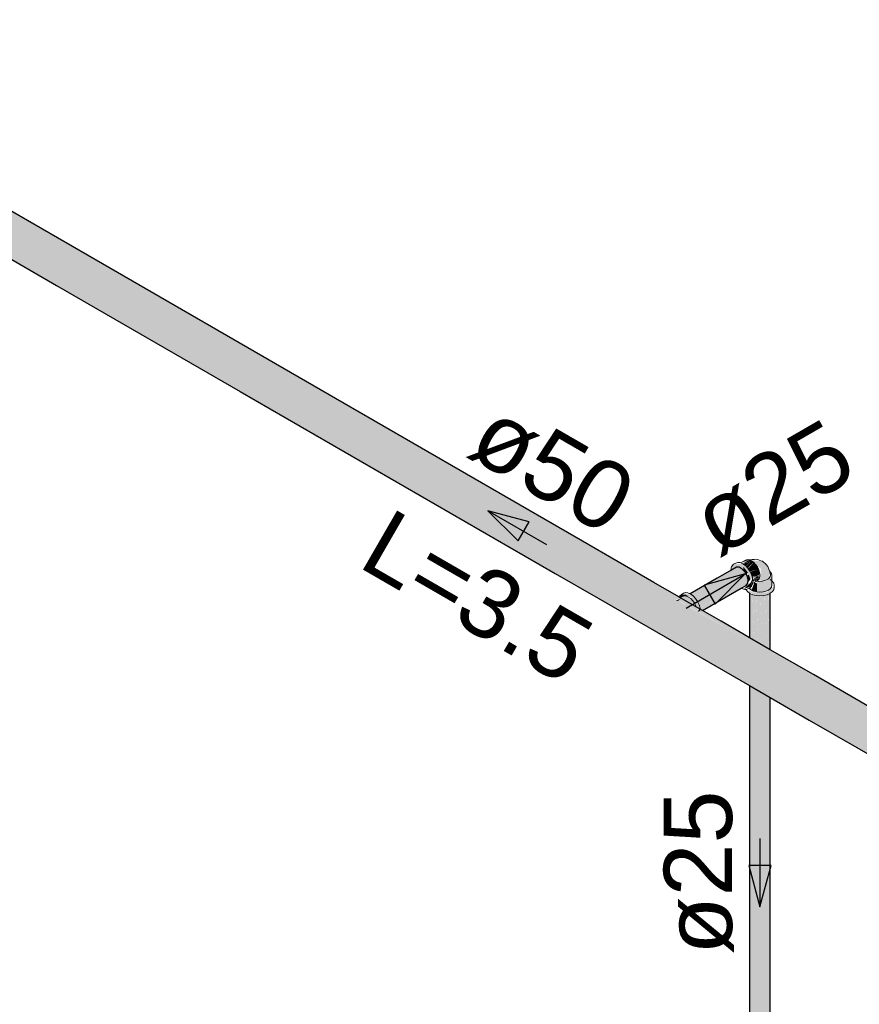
# Model space of a CAD drawing. Header units: millimetres. Extents: x 567 to 934, y -1 to 364.
# Tile 404 of 656: x 757.73 to 760.19, y 13.37 to 16.25. Entities that reach past the tile are written whole.
import ezdxf

# ---------------------------------------------------------------- set-up
doc = ezdxf.new("R2010")
doc.units = ezdxf.units.MM
doc.header["$MEASUREMENT"] = 0
doc.linetypes.add('NULL', pattern=[0])
for name, color, linetype, lineweight in [('AF-Condutos', 140, 'Continuous', 25), ('AF-Conexões', 152, 'Continuous', 18), ('AF-Sentido conduto', 140, 'Continuous', 30), ('AF-Textos conduto', 7, 'Continuous', 9)]:
    doc.layers.add(name, color=color, linetype=linetype, lineweight=lineweight)
doc.styles.add('Arial', font='arial.ttf')

msp = doc.modelspace()

# ---------------------------------------------------------------- hatches: boundary and pattern name
at = {"layer": 'AF-Condutos', "linetype": 'Continuous'}
for points in [[(756.2453, 16.535), (756.2232, 16.5401), (756.2053, 16.532), (756.2423, 16.5106), (756.2627, 16.5007), (756.2053, 16.532), (756.1882, 16.5157), (756.1748, 16.494), (756.1675, 16.4708), (756.1675, 16.45), (756.1748, 16.4353), (762.0829, 13.0242), (762.0796, 13.0367), (762.0931, 13.0767), (761.8414, 13.2238), (762.106, 13.0983), (761.8692, 13.2281), (762.1062, 13.0985), (761.8811, 13.23), (762.1215, 13.1155), (761.9067, 13.2339), (762.1218, 13.1157), (762.1479, 13.101), (762.1658, 13.1092), (761.9411, 13.2392), (761.3339, 13.5895), (760.7851, 13.906), (760.0557, 14.3258), (759.9303, 14.397), (759.8695, 14.432), (759.6559, 14.5535), (759.6522, 14.5571), (759.9303, 14.397), (760.0557, 14.3258), (760.7851, 13.906), (761.3339, 13.5895), (761.9411, 13.2392), (762.1658, 13.1092), (762.1814, 13.1078), (761.9497, 13.2406), (761.9503, 13.2407), (760.056, 14.33), (759.9303, 14.4027), (759.8695, 14.4374), (759.8261, 14.463), (759.6628, 14.5575), (759.7297, 14.5207), (759.5803, 14.6053), (760.056, 14.33), (761.9503, 13.2407), (761.9497, 13.2406), (762.1814, 13.1078)], [(759.6956, 14.5712), (759.7074, 14.5618), (759.8565, 14.6347), (759.8483, 14.6437), (759.831, 14.6494)], [(759.8581, 14.5948), (759.8653, 14.612), (759.8565, 14.6347), (759.7082, 14.5622), (759.721, 14.5413), (759.8289, 14.5942), (759.7245, 14.5307), (759.8397, 14.5895), (759.7286, 14.5239)], [(759.8289, 14.5942), (759.7213, 14.5415), (759.7245, 14.5309)], [(759.8397, 14.5895), (759.7248, 14.5305), (759.7285, 14.5239)], [(759.8447, 14.5874), (759.7289, 14.5237), (759.7261, 14.5186)], [(759.8598, 14.5958), (759.8447, 14.5874), (759.732, 14.522)], [(759.8695, 14.5732), (759.8695, 14.4426), (759.8711, 14.3012)], [(759.8703, 14.4421), (759.8713, 14.4415), (759.8715, 14.5717), (759.8696, 14.5728)], [(759.8715, 14.5719), (759.8715, 14.4414), (759.8742, 14.4398)], [(759.8772, 14.2977), (759.8778, 14.4378), (759.8784, 14.4374), (759.8784, 14.5689), (759.8715, 14.5719)], [(759.8943, 14.4283), (759.9005, 14.4247), (759.9016, 14.5632), (759.8891, 14.5728)], [(759.9296, 14.5724), (759.924, 14.5682), (759.9263, 14.4098), (759.9296, 14.4079)], [(759.9299, 14.4077), (759.9303, 14.5729), (759.9296, 14.5724)], [(759.8784, 14.5689), (759.8784, 14.4374), (759.8827, 14.435)], [(759.8828, 14.4349), (759.8882, 14.4318), (759.889, 14.5642), (759.8786, 14.5688)], [(759.889, 14.5662), (759.8882, 14.4318), (759.8891, 14.4313)], [(759.8891, 14.5661), (759.8891, 14.4313), (759.8942, 14.4283)], [(759.9016, 14.5654), (759.9005, 14.4247), (759.9016, 14.424)], [(759.9017, 14.5639), (759.9017, 14.424), (759.9067, 14.4211)], [(759.9128, 14.4176), (759.9139, 14.5663), (759.9019, 14.5654), (759.9067, 14.4211)], [(759.9139, 14.4169), (759.9139, 14.5668), (759.9128, 14.4176)], [(759.9139, 14.5654), (759.9139, 14.4169), (759.9181, 14.4145)], [(759.9228, 14.4118), (759.9238, 14.5692), (759.9141, 14.5669), (759.9181, 14.4145)], [(759.9238, 14.4112), (759.9238, 14.5698), (759.9228, 14.4118)], [(759.9238, 14.5681), (759.9239, 14.4112), (759.9263, 14.4098)], [(759.7229, 14.5272), (759.7171, 14.5172), (759.7257, 14.5223)], [(759.8715, 12.935), (759.8784, 12.9288), (759.8784, 14.297), (759.8772, 14.2977), (759.8715, 14.4414)], [(759.8891, 14.2908), (759.8882, 14.4318), (759.8873, 14.2919), (759.8784, 14.4374), (759.8784, 12.9288), (759.8891, 12.9248), (759.9139, 12.9256), (759.922, 14.2718)], [(759.8695, 12.9444), (759.8715, 12.935), (759.8715, 14.301), (759.8695, 14.3021)], [(759.9238, 12.9302), (759.9285, 14.268), (759.922, 14.2718), (759.9139, 12.9256)], [(759.9296, 12.9367), (759.9296, 14.2674), (759.9285, 14.268), (759.9238, 12.9302)], [(759.9296, 12.9367), (759.9302, 14.2671), (759.9296, 14.2674)], [(759.9303, 12.9441), (759.9303, 14.267), (759.9302, 14.2671), (759.9297, 12.9555)]]:
    msp.add_hatch(color=151, dxfattribs=at).paths.add_polyline_path(points)
at = {"layer": 'AF-Conexões', "linetype": 'Continuous'}
for points in [[(759.8144, 14.6398), (759.8372, 14.649), (759.8646, 14.6338), (759.8722, 14.6142), (759.8781, 14.6176), (759.8751, 14.6275), (759.8644, 14.6462), (759.8496, 14.6592), (759.8229, 14.6579)], [(759.844, 14.6616), (759.8687, 14.671), (759.8628, 14.6716)], [(759.866, 14.6694), (759.849, 14.6597), (759.8751, 14.6683)], [(759.8751, 14.6683), (759.8501, 14.6589), (759.8539, 14.6561)], [(759.8546, 14.6565), (759.8589, 14.6519), (759.8751, 14.6683)], [(759.8597, 14.6511), (759.8815, 14.6637), (759.8751, 14.6683)], [(759.8606, 14.6516), (759.8644, 14.6462), (759.8815, 14.6637)], [(759.8654, 14.6447), (759.8705, 14.6372), (759.8964, 14.6418), (759.8815, 14.6637)], [(759.9287, 14.6366), (759.923, 14.651), (759.9072, 14.6667), (759.8729, 14.6699), (759.9024, 14.6449), (759.9018, 14.6349), (759.895, 14.6121), (759.9076, 14.6083), (759.9285, 14.6145)], [(759.8514, 14.6403), (759.8605, 14.6273), (759.8646, 14.6338), (759.8514, 14.6503)], [(759.8644, 14.6032), (759.8722, 14.6142), (759.8668, 14.628), (759.8622, 14.6249)], [(759.8749, 14.628), (759.8989, 14.6336), (759.8964, 14.6418), (759.871, 14.6361)], [(759.878, 14.6215), (759.8989, 14.6336), (759.875, 14.628)], [(759.8989, 14.6336), (759.8771, 14.621), (759.8964, 14.6249)], [(759.8514, 14.5846), (759.8751, 14.5935), (759.8782, 14.6167), (759.8732, 14.6048)], [(759.9348, 14.6091), (759.9295, 14.6131), (759.8695, 14.5859)], [(759.8737, 14.5827), (759.9348, 14.6077), (759.8699, 14.5861)], [(759.8755, 14.5819), (759.891, 14.5767), (759.891, 14.6016), (759.8836, 14.6046)], [(759.8882, 14.6191), (759.8785, 14.6135), (759.8964, 14.6181), (759.8964, 14.6238), (759.8778, 14.62)], [(759.8789, 14.6064), (759.8964, 14.6134), (759.8989, 14.6189)], [(759.8792, 14.6075), (759.8989, 14.6189), (759.8796, 14.6127)], [(759.9361, 14.6081), (759.9336, 14.6203), (759.9174, 14.6081), (759.891, 14.6061), (759.891, 14.5767), (759.9295, 14.5791)], [(759.6757, 14.5729), (759.6698, 14.5695), (759.6893, 14.5676), (759.6812, 14.5648), (759.6983, 14.5619), (759.716, 14.5312), (759.7222, 14.5276), (759.722, 14.5391), (759.7113, 14.5578), (759.6965, 14.5708)], [(759.9417, 14.5893), (759.9417, 14.5961), (759.9303, 14.5802), (759.9331, 14.5902), (759.9209, 14.5753), (759.8792, 14.5753), (759.8695, 14.5809), (759.864, 14.5773), (759.8893, 14.5661), (759.9108, 14.5661), (759.9295, 14.5723)], [(759.6697, 14.5579), (759.6529, 14.5504), (759.6588, 14.5498)], [(759.6666, 14.5597), (759.6588, 14.5498), (759.6652, 14.5471), (759.6768, 14.5538), (759.6715, 14.5425), (759.684, 14.5497), (759.6885, 14.547), (759.6775, 14.5362), (759.6826, 14.5288), (759.7014, 14.5396), (759.7097, 14.5348), (759.6906, 14.5674)], [(759.6622, 14.5586), (759.6893, 14.5676), (759.6698, 14.5695)]]:
    msp.add_hatch(color=161, dxfattribs=at).paths.add_polyline_path(points)

# ---------------------------------------------------------------- linework, layer by layer
at = {"layer": 'AF-Condutos'}
for p, q in [((757.9727, 15.5377), (757.4379, 15.8465)), ((757.3558, 15.7534), (757.8383, 15.4748)), ((758.5682, 15.1939), (757.9727, 15.5377)), ((757.8383, 15.4748), (758.3764, 15.1642)), ((759.3799, 14.7252), (758.5682, 15.1939)), ((758.3764, 15.1642), (759.3, 14.6309)), ((759.5891, 14.6045), (759.3799, 14.7252)), ((759.3, 14.6309), (759.4257, 14.5583)), ((759.8112, 14.6379), (759.775, 14.6171)), ((759.8126, 14.6387), (759.8112, 14.6379)), ((759.8142, 14.6397), (759.8126, 14.6387)), ((759.8144, 14.6398), (759.8142, 14.6397)), ((759.831, 14.6494), (759.8144, 14.6398)), ((759.8393, 14.6489), (759.831, 14.6494)), ((759.8483, 14.6437), (759.8393, 14.6489)), ((759.8565, 14.6347), (759.8483, 14.6437)), ((759.8625, 14.6235), (759.8565, 14.6347)), ((759.6621, 14.5623), (759.5891, 14.6045)), ((759.775, 14.6171), (759.6956, 14.5712)), ((759.8598, 14.5958), (759.8643, 14.6022)), ((759.8653, 14.612), (759.8625, 14.6235)), ((759.8643, 14.6022), (759.8653, 14.612)), ((759.732, 14.522), (759.8451, 14.5873)), ((759.8451, 14.5873), (759.8598, 14.5958)), ((759.8695, 14.5732), (759.8695, 14.4426)), ((759.9303, 14.4075), (759.9303, 14.5729)), ((759.4257, 14.5583), (759.8695, 14.3021)), ((759.6635, 14.5615), (759.6621, 14.5623)), ((759.732, 14.522), (759.6635, 14.5615)), ((759.786, 14.4908), (759.732, 14.522)), ((759.8501, 14.4538), (759.786, 14.4908)), ((759.8695, 14.4426), (759.8501, 14.4538)), ((759.9303, 14.4075), (759.8695, 14.4426)), ((760.0565, 14.3346), (759.9303, 14.4075)), ((760.7897, 13.9113), (760.0565, 14.3346)), ((759.8695, 14.3021), (759.8695, 12.9571)), ((759.8695, 14.3021), (759.9303, 14.267)), ((759.9303, 12.9546), (759.9303, 14.267)), ((759.9303, 14.267), (760.0444, 14.2012)), ((760.0444, 14.2012), (760.7076, 13.8182))]:
    msp.add_line(p, q, dxfattribs=at)
at = {"layer": 'AF-Conexões'}
for p, q in [((759.8229, 14.6579), (759.8183, 14.6535)), ((759.8288, 14.6613), (759.8229, 14.6579)), ((759.8349, 14.6632), (759.8288, 14.6613)), ((759.842, 14.6625), (759.8349, 14.6632)), ((759.8435, 14.6618), (759.842, 14.6625)), ((759.8577, 14.67), (759.8435, 14.6618)), ((759.8496, 14.6592), (759.8435, 14.6618)), ((759.8573, 14.6537), (759.8496, 14.6592)), ((759.8628, 14.6716), (759.8577, 14.67)), ((759.8687, 14.671), (759.8628, 14.6716)), ((759.8702, 14.6704), (759.8687, 14.671)), ((759.8773, 14.672), (759.8702, 14.6704)), ((759.8705, 14.6703), (759.8702, 14.6704)), ((759.8705, 14.6703), (759.883, 14.6718)), ((759.8746, 14.6707), (759.8705, 14.6703)), ((759.8751, 14.6683), (759.8705, 14.6703)), ((759.883, 14.6718), (759.8746, 14.6707)), ((759.8815, 14.6637), (759.8751, 14.6683)), ((759.8878, 14.6723), (759.8773, 14.672)), ((759.8874, 14.6574), (759.8815, 14.6637)), ((759.8925, 14.65), (759.8874, 14.6574)), ((759.8933, 14.6718), (759.8878, 14.6723)), ((759.8978, 14.6698), (759.8933, 14.6718)), ((759.9025, 14.6682), (759.8978, 14.6698)), ((759.9072, 14.6667), (759.9025, 14.6682)), ((759.9182, 14.6574), (759.9072, 14.6667)), ((759.923, 14.651), (759.9182, 14.6574)), ((759.8153, 14.647), (759.8144, 14.6398)), ((759.8168, 14.6503), (759.8153, 14.647)), ((759.8183, 14.6535), (759.8168, 14.6503)), ((759.8644, 14.6462), (759.8573, 14.6537)), ((759.8705, 14.6372), (759.8644, 14.6462)), ((759.8751, 14.6275), (759.8705, 14.6372)), ((759.8964, 14.6418), (759.8925, 14.65)), ((759.8989, 14.6336), (759.8964, 14.6418)), ((759.8997, 14.6257), (759.8989, 14.6336)), ((759.9283, 14.6389), (759.923, 14.651)), ((759.9285, 14.638), (759.9283, 14.6389)), ((759.9287, 14.6366), (759.9285, 14.638)), ((759.9305, 14.6269), (759.9287, 14.6366)), ((759.9302, 14.6356), (759.9287, 14.6366)), ((759.9336, 14.6307), (759.9302, 14.6356)), ((759.9348, 14.6255), (759.9336, 14.6307)), ((759.8781, 14.6176), (759.8751, 14.6275)), ((759.8751, 14.5935), (759.8781, 14.6)), ((759.8782, 14.6167), (759.8781, 14.6176)), ((759.8781, 14.6), (759.8783, 14.6016)), ((759.8791, 14.6082), (759.8782, 14.6167)), ((759.8783, 14.6016), (759.8904, 14.6086)), ((759.8783, 14.6016), (759.8791, 14.6082)), ((759.8865, 14.6091), (759.8904, 14.6086)), ((759.8904, 14.6086), (759.8925, 14.6098)), ((759.8904, 14.6086), (759.8969, 14.6077)), ((759.8925, 14.6098), (759.8964, 14.6134)), ((759.8964, 14.6134), (759.8989, 14.6189)), ((759.8969, 14.6077), (759.9076, 14.6083)), ((759.8989, 14.6189), (759.8992, 14.6217)), ((759.8992, 14.6217), (759.8997, 14.6257)), ((759.9076, 14.6083), (759.9173, 14.6109)), ((759.9173, 14.6109), (759.9249, 14.6152)), ((759.9249, 14.6152), (759.9295, 14.6208)), ((759.9295, 14.6208), (759.9305, 14.6269)), ((759.9348, 14.6091), (759.9295, 14.6131)), ((759.9348, 14.6091), (759.9348, 14.6255)), ((759.9348, 14.5961), (759.9348, 14.6091)), ((759.9361, 14.6081), (759.9348, 14.6091)), ((759.9403, 14.6023), (759.9361, 14.6081)), ((759.9417, 14.5961), (759.9403, 14.6023)), ((759.6757, 14.5729), (759.6698, 14.5695)), ((759.6818, 14.5748), (759.6757, 14.5729)), ((759.6889, 14.5741), (759.6818, 14.5748)), ((759.6956, 14.5712), (759.6889, 14.5741)), ((759.6965, 14.5708), (759.6956, 14.5712)), ((759.7042, 14.5653), (759.6965, 14.5708)), ((759.8451, 14.5873), (759.8514, 14.5846)), ((759.8514, 14.5846), (759.8557, 14.5842)), ((759.8557, 14.5842), (759.8585, 14.5839)), ((759.8585, 14.5839), (759.8596, 14.5842)), ((759.8596, 14.5842), (759.8646, 14.5858)), ((759.8596, 14.5842), (759.8597, 14.5838)), ((759.8597, 14.5838), (759.8598, 14.5831)), ((759.8598, 14.5831), (759.864, 14.5773)), ((759.864, 14.5773), (759.8695, 14.5732)), ((759.8646, 14.5858), (759.8685, 14.588)), ((759.8685, 14.588), (759.8695, 14.5886)), ((759.8685, 14.588), (759.8688, 14.5876)), ((759.8688, 14.5876), (759.8695, 14.5867)), ((759.8695, 14.5886), (759.8705, 14.5892)), ((759.8695, 14.5867), (759.8699, 14.5861)), ((759.8695, 14.5732), (759.8706, 14.5723)), ((759.8699, 14.5861), (759.8713, 14.585)), ((759.8705, 14.5892), (759.8751, 14.5935)), ((759.8706, 14.5723), (759.8792, 14.5685)), ((759.8713, 14.585), (759.8755, 14.5819)), ((759.8755, 14.5819), (759.8759, 14.5817)), ((759.8759, 14.5817), (759.881, 14.5794)), ((759.881, 14.5794), (759.8827, 14.5787)), ((759.8827, 14.5787), (759.891, 14.5767)), ((759.891, 14.5767), (759.9, 14.576)), ((759.9, 14.576), (759.9091, 14.5767)), ((759.9091, 14.5767), (759.9174, 14.5787)), ((759.9174, 14.5787), (759.9246, 14.5819)), ((759.9209, 14.5685), (759.9295, 14.5723)), ((759.9246, 14.5819), (759.9302, 14.5861)), ((759.9295, 14.5723), (759.9303, 14.5729)), ((759.9302, 14.5861), (759.9303, 14.5862)), ((759.9303, 14.5862), (759.9336, 14.5909)), ((759.9303, 14.5729), (759.9361, 14.5773)), ((759.9336, 14.5909), (759.9348, 14.5961)), ((759.9361, 14.5773), (759.9403, 14.5831)), ((759.9403, 14.5831), (759.9417, 14.5893)), ((759.9417, 14.5893), (759.9417, 14.5961)), ((759.6651, 14.5651), (759.6635, 14.5615)), ((759.6698, 14.5695), (759.6651, 14.5651)), ((759.6733, 14.5635), (759.6666, 14.5597)), ((759.6783, 14.5651), (759.6733, 14.5635)), ((759.6841, 14.5645), (759.6783, 14.5651)), ((759.6843, 14.5645), (759.6841, 14.5645)), ((759.6906, 14.5618), (759.6843, 14.5645)), ((759.697, 14.5572), (759.6906, 14.5618)), ((759.7029, 14.5509), (759.697, 14.5572)), ((759.708, 14.5435), (759.7029, 14.5509)), ((759.7113, 14.5578), (759.7042, 14.5653)), ((759.7119, 14.5353), (759.708, 14.5435)), ((759.7174, 14.5488), (759.7113, 14.5578)), ((759.722, 14.5391), (759.7174, 14.5488)), ((759.8792, 14.5685), (759.8893, 14.5661)), ((759.8893, 14.5661), (759.9, 14.5653)), ((759.9, 14.5653), (759.9108, 14.5661)), ((759.9108, 14.5661), (759.9209, 14.5685)), ((759.7126, 14.5332), (759.7119, 14.5353)), ((759.725, 14.5292), (759.722, 14.5391)), ((759.7253, 14.5258), (759.725, 14.5292))]:
    msp.add_line(p, q, dxfattribs=at)
at = {"layer": 'AF-Sentido conduto'}
for p, q in [((759.1025, 14.8148), (759.1909, 14.7264)), ((759.2232, 14.7824), (759.1025, 14.8148)), ((759.1909, 14.7264), (759.2232, 14.7824)), ((759.8567, 14.6293), (759.736, 14.597)), ((759.7684, 14.5409), (759.8567, 14.6293)), ((759.736, 14.597), (759.7684, 14.5409)), ((759.9324, 13.7751), (759.8677, 13.7751)), ((759.8677, 13.7751), (759.9, 13.6543)), ((759.9, 13.6543), (759.9324, 13.7751))]:
    msp.add_line(p, q, dxfattribs=at)
for points in [[(759.2757, 14.7148), (759.1025, 14.8148)], [(759.6835, 14.5293), (759.8567, 14.6293)], [(759.9, 13.8543), (759.9, 13.6543)]]:
    msp.add_lwpolyline(points, dxfattribs=at)

# ---------------------------------------------------------------- texts
at = {"layer": 'AF-Textos conduto', "linetype": 'NULL', "char_height": 0.2, "attachment_point": 8, "line_spacing_factor": 0.6, "style": 'Arial'}
for s, insert, width, rotation in [('ø50', (759.2408, 14.8544), 0.962805, 329.9999), ('ø25', (759.9876, 14.7933), 0.962805, 30.0001), ('L=3.5', (759.0213, 14.4743), 1.413415, 329.9999), ('ø25', (759.8235, 13.7543), 0.962805, 90.0002)]:
    msp.add_mtext(s, dxfattribs=dict(at, insert=insert, width=width, rotation=rotation))

doc.saveas('drawing.dxf')
